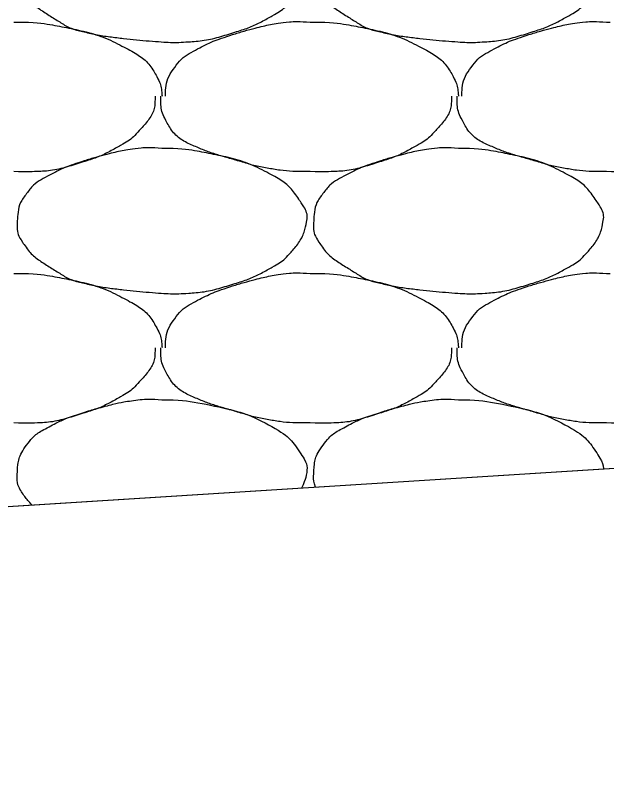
# Model space of a CAD drawing. Extents: x 1373719 to 1374161, y 379835 to 380167.
# Drawn here: x 1373942.366 to 1373943.285, y 379920.772 to 379921.968 of the extents above; entities that cross this region are included whole.
import ezdxf

# ---------------------------------------------------------------- set-up
doc = ezdxf.new("R2010")
doc.units = 0
doc.layers.add('Aggregate Base Course', color=7, linetype='Continuous')
doc.layers.add('SIGNATURE', color=7, linetype='Continuous')

msp = doc.modelspace()

# ---------------------------------------------------------------- linework, layer by layer
msp.add_line((1373935.4827, 379920.7716), (1373962.0249, 379922.4466))
at = {"layer": 'Aggregate Base Course'}
for points, degree in [([(1373942.5936, 379922.1523), (1373942.62, 379922.1526), (1373942.6464, 379922.1487), (1373942.6728, 379922.1433), (1373942.705, 379922.1367), (1373942.7347, 379922.1269), (1373942.7646, 379922.1109), (1373942.7846, 379922.1002), (1373942.7982, 379922.0857), (1373942.8114, 379922.0659), (1373942.8171, 379922.0573), (1373942.8202, 379922.0475), (1373942.8186, 379922.0389), (1373942.8156, 379922.022), (1373942.8068, 379922.0052), (1373942.7934, 379921.9903), (1373942.785, 379921.9808), (1373942.7767, 379921.9745), (1373942.7664, 379921.9687), (1373942.7483, 379921.9584), (1373942.7304, 379921.9497), (1373942.7106, 379921.9435), (1373942.6851, 379921.9354), (1373942.6596, 379921.9289), (1373942.6332, 379921.9273), (1373942.62, 379921.9264), (1373942.6068, 379921.9264), (1373942.5936, 379921.9273), (1373942.5738, 379921.9286), (1373942.554, 379921.9305), (1373942.5342, 379921.9327), (1373942.5124, 379921.9351), (1373942.4909, 379921.9385), (1373942.4694, 379921.9435), (1373942.4518, 379921.9475), (1373942.4366, 379921.957), (1373942.4208, 379921.9669), (1373942.4029, 379921.9781), (1373942.3884, 379921.989), (1373942.3758, 379922.0083), (1373942.3693, 379922.0182), (1373942.368, 379922.0288), (1373942.3686, 379922.0389), (1373942.3695, 379922.0535), (1373942.3725, 379922.0682), (1373942.383, 379922.0821), (1373942.3936, 379922.0961), (1373942.4052, 379922.1037), (1373942.419, 379922.1109), (1373942.4309, 379922.117), (1373942.4425, 379922.1228), (1373942.455, 379922.1271), (1373942.4729, 379922.1331), (1373942.4908, 379922.1385), (1373942.509, 379922.1433), (1373942.5204, 379922.1462), (1373942.5317, 379922.1487), (1373942.5432, 379922.1505), (1373942.5599, 379922.1531), (1373942.5769, 379922.1537), (1373942.5936, 379922.1523)], 3), ([(1373943.0544, 379922.1523), (1373943.0808, 379922.1526), (1373943.1072, 379922.1487), (1373943.1336, 379922.1433), (1373943.1658, 379922.1367), (1373943.1955, 379922.1269), (1373943.2254, 379922.1109), (1373943.2454, 379922.1002), (1373943.259, 379922.0857), (1373943.2722, 379922.0659), (1373943.2779, 379922.0573), (1373943.281, 379922.0475), (1373943.2794, 379922.0389), (1373943.2764, 379922.022), (1373943.2676, 379922.0052), (1373943.2542, 379921.9903), (1373943.2458, 379921.9808), (1373943.2375, 379921.9745), (1373943.2272, 379921.9687), (1373943.2091, 379921.9584), (1373943.1912, 379921.9497), (1373943.1714, 379921.9435), (1373943.1459, 379921.9354), (1373943.1204, 379921.9289), (1373943.094, 379921.9273), (1373943.0808, 379921.9264), (1373943.0676, 379921.9264), (1373943.0544, 379921.9273), (1373943.0346, 379921.9286), (1373943.0148, 379921.9305), (1373942.995, 379921.9327), (1373942.9732, 379921.9351), (1373942.9517, 379921.9385), (1373942.9302, 379921.9435), (1373942.9126, 379921.9475), (1373942.8974, 379921.957), (1373942.8816, 379921.9669), (1373942.8637, 379921.9781), (1373942.8492, 379921.989), (1373942.8366, 379922.0083), (1373942.8301, 379922.0182), (1373942.8288, 379922.0288), (1373942.8294, 379922.0389), (1373942.8303, 379922.0535), (1373942.8333, 379922.0682), (1373942.8438, 379922.0821), (1373942.8544, 379922.0961), (1373942.866, 379922.1037), (1373942.8798, 379922.1109), (1373942.8917, 379922.117), (1373942.9033, 379922.1228), (1373942.9158, 379922.1271), (1373942.9337, 379922.1331), (1373942.9516, 379922.1385), (1373942.9698, 379922.1433), (1373942.9812, 379922.1462), (1373942.9925, 379922.1487), (1373943.004, 379922.1505), (1373943.0207, 379922.1531), (1373943.0377, 379922.1537), (1373943.0544, 379922.1523)], 3), ([(1373942.3632, 379921.9579), (1373942.365, 379921.9578), (1373942.3668, 379921.958), (1373942.3686, 379921.9579)], 2), ([(1373942.3686, 379921.9579), (1373942.395, 379921.9582), (1373942.4214, 379921.9543), (1373942.4478, 379921.9489), (1373942.48, 379921.9423), (1373942.5097, 379921.9325), (1373942.5396, 379921.9165), (1373942.5596, 379921.9058), (1373942.5755, 379921.8919), (1373942.5864, 379921.8715), (1373942.5911, 379921.8627), (1373942.5929, 379921.8538), (1373942.5936, 379921.8445), (1373942.5937, 379921.8439), (1373942.5937, 379921.8433), (1373942.5936, 379921.8427)], 3), ([(1373942.599, 379921.8427), (1373942.599, 379921.8433), (1373942.599, 379921.8439), (1373942.599, 379921.8445), (1373942.5994, 379921.8596), (1373942.6036, 379921.8742), (1373942.6134, 379921.8877), (1373942.6233, 379921.9013), (1373942.6356, 379921.9093), (1373942.6494, 379921.9165), (1373942.6613, 379921.9226), (1373942.6729, 379921.9284), (1373942.6854, 379921.9327), (1373942.7033, 379921.9387), (1373942.7212, 379921.9441), (1373942.7394, 379921.9489), (1373942.7508, 379921.9518), (1373942.7621, 379921.9543), (1373942.7736, 379921.9561), (1373942.7903, 379921.9587), (1373942.8073, 379921.9593), (1373942.824, 379921.9579)], 3), ([(1373942.824, 379921.9579), (1373942.8258, 379921.9578), (1373942.8276, 379921.958), (1373942.8294, 379921.9579)], 2), ([(1373942.8294, 379921.9579), (1373942.8558, 379921.9582), (1373942.8822, 379921.9543), (1373942.9086, 379921.9489), (1373942.9408, 379921.9423), (1373942.9705, 379921.9325), (1373943.0004, 379921.9165), (1373943.0204, 379921.9058), (1373943.0363, 379921.8919), (1373943.0472, 379921.8715), (1373943.0519, 379921.8627), (1373943.0537, 379921.8538), (1373943.0544, 379921.8445), (1373943.0545, 379921.8439), (1373943.0545, 379921.8433), (1373943.0544, 379921.8427)], 3), ([(1373943.0598, 379921.8427), (1373943.0598, 379921.8433), (1373943.0598, 379921.8439), (1373943.0598, 379921.8445), (1373943.0602, 379921.8596), (1373943.0644, 379921.8742), (1373943.0742, 379921.8877), (1373943.0841, 379921.9013), (1373943.0964, 379921.9093), (1373943.1102, 379921.9165), (1373943.1221, 379921.9226), (1373943.1337, 379921.9284), (1373943.1462, 379921.9327), (1373943.1641, 379921.9387), (1373943.182, 379921.9441), (1373943.2002, 379921.9489), (1373943.2116, 379921.9518), (1373943.2229, 379921.9543), (1373943.2344, 379921.9561), (1373943.2511, 379921.9587), (1373943.2681, 379921.9593), (1373943.2848, 379921.9579)], 3), ([(1373943.2848, 379921.9579), (1373943.2866, 379921.9578), (1373943.2884, 379921.958), (1373943.2902, 379921.9579)], 2), ([(1373942.5828, 379921.8427), (1373942.5829, 379921.8409), (1373942.5829, 379921.8391), (1373942.5828, 379921.8373), (1373942.5822, 379921.819), (1373942.5706, 379921.8032), (1373942.5576, 379921.7887), (1373942.5494, 379921.7795), (1373942.5409, 379921.7729), (1373942.5306, 379921.7671), (1373942.5125, 379921.7568), (1373942.4946, 379921.7481), (1373942.4748, 379921.7419), (1373942.4493, 379921.7338), (1373942.4238, 379921.7267), (1373942.3974, 379921.7257), (1373942.386, 379921.7252), (1373942.3746, 379921.7252), (1373942.3632, 379921.7257)], 3), ([(1373942.824, 379921.7257), (1373942.8216, 379921.7257), (1373942.8192, 379921.7257), (1373942.8168, 379921.7257), (1373942.7969, 379921.7257), (1373942.7771, 379921.7275), (1373942.7574, 379921.7311), (1373942.7364, 379921.7348), (1373942.7163, 379921.7413), (1373942.6959, 379921.7471), (1373942.6782, 379921.7522), (1373942.6611, 379921.7579), (1373942.644, 379921.7653), (1373942.625, 379921.7735), (1373942.6091, 379921.7873), (1373942.599, 379921.8067), (1373942.5938, 379921.8166), (1373942.5918, 379921.8268), (1373942.5918, 379921.8373), (1373942.5918, 379921.8391), (1373942.5918, 379921.8409), (1373942.5918, 379921.8427)], 3), ([(1373943.0436, 379921.8427), (1373943.0437, 379921.8409), (1373943.0437, 379921.8391), (1373943.0436, 379921.8373), (1373943.043, 379921.819), (1373943.0314, 379921.8032), (1373943.0184, 379921.7887), (1373943.0102, 379921.7795), (1373943.0017, 379921.7729), (1373942.9914, 379921.7671), (1373942.9733, 379921.7568), (1373942.9554, 379921.7481), (1373942.9356, 379921.7419), (1373942.9101, 379921.7338), (1373942.8846, 379921.7267), (1373942.8582, 379921.7257), (1373942.8468, 379921.7252), (1373942.8354, 379921.7252), (1373942.824, 379921.7257)], 3), ([(1373943.2848, 379921.7257), (1373943.2824, 379921.7257), (1373943.28, 379921.7257), (1373943.2776, 379921.7257), (1373943.2577, 379921.7257), (1373943.2379, 379921.7275), (1373943.2182, 379921.7311), (1373943.1972, 379921.7348), (1373943.1771, 379921.7413), (1373943.1567, 379921.7471), (1373943.139, 379921.7522), (1373943.1219, 379921.7579), (1373943.1048, 379921.7653), (1373943.0858, 379921.7735), (1373943.0699, 379921.7873), (1373943.0598, 379921.8067), (1373943.0546, 379921.8166), (1373943.0526, 379921.8268), (1373943.0526, 379921.8373), (1373943.0526, 379921.8391), (1373943.0526, 379921.8409), (1373943.0526, 379921.8427)], 3), ([(1373943.5044, 379921.8427), (1373943.5045, 379921.8409), (1373943.5045, 379921.8391), (1373943.5044, 379921.8373), (1373943.5038, 379921.819), (1373943.4922, 379921.8032), (1373943.4792, 379921.7887), (1373943.471, 379921.7795), (1373943.4625, 379921.7729), (1373943.4522, 379921.7671), (1373943.4341, 379921.7568), (1373943.4162, 379921.7481), (1373943.3964, 379921.7419), (1373943.3709, 379921.7338), (1373943.3454, 379921.7267), (1373943.319, 379921.7257), (1373943.3076, 379921.7252), (1373943.2962, 379921.7252), (1373943.2848, 379921.7257)], 3), ([(1373942.5936, 379921.7617), (1373942.62, 379921.762), (1373942.6464, 379921.7581), (1373942.6728, 379921.7527), (1373942.705, 379921.7461), (1373942.7347, 379921.7363), (1373942.7646, 379921.7203), (1373942.7846, 379921.7096), (1373942.7982, 379921.6951), (1373942.8114, 379921.6753), (1373942.8171, 379921.6667), (1373942.8202, 379921.6569), (1373942.8186, 379921.6483), (1373942.8156, 379921.6314), (1373942.8068, 379921.6146), (1373942.7934, 379921.5997), (1373942.785, 379921.5902), (1373942.7767, 379921.5839), (1373942.7664, 379921.5781), (1373942.7483, 379921.5678), (1373942.7304, 379921.5591), (1373942.7106, 379921.5529), (1373942.6851, 379921.5448), (1373942.6596, 379921.5383), (1373942.6332, 379921.5367), (1373942.62, 379921.5358), (1373942.6068, 379921.5358), (1373942.5936, 379921.5367), (1373942.5738, 379921.538), (1373942.554, 379921.5399), (1373942.5342, 379921.5421), (1373942.5124, 379921.5445), (1373942.4909, 379921.5479), (1373942.4694, 379921.5529), (1373942.4518, 379921.5569), (1373942.4366, 379921.5664), (1373942.4208, 379921.5763), (1373942.4029, 379921.5875), (1373942.3884, 379921.5984), (1373942.3758, 379921.6177), (1373942.3693, 379921.6276), (1373942.368, 379921.6382), (1373942.3686, 379921.6483), (1373942.3695, 379921.6629), (1373942.3725, 379921.6776), (1373942.383, 379921.6915), (1373942.3936, 379921.7055), (1373942.4052, 379921.7131), (1373942.419, 379921.7203), (1373942.4309, 379921.7264), (1373942.4425, 379921.7322), (1373942.455, 379921.7365), (1373942.4729, 379921.7425), (1373942.4908, 379921.7479), (1373942.509, 379921.7527), (1373942.5204, 379921.7556), (1373942.5317, 379921.7581), (1373942.5432, 379921.7599), (1373942.5599, 379921.7625), (1373942.5769, 379921.7631), (1373942.5936, 379921.7617)], 3), ([(1373943.0544, 379921.7617), (1373943.0808, 379921.762), (1373943.1072, 379921.7581), (1373943.1336, 379921.7527), (1373943.1658, 379921.7461), (1373943.1955, 379921.7363), (1373943.2254, 379921.7203), (1373943.2454, 379921.7096), (1373943.259, 379921.6951), (1373943.2722, 379921.6753), (1373943.2779, 379921.6667), (1373943.281, 379921.6569), (1373943.2794, 379921.6483), (1373943.2764, 379921.6314), (1373943.2676, 379921.6146), (1373943.2542, 379921.5997), (1373943.2458, 379921.5902), (1373943.2375, 379921.5839), (1373943.2272, 379921.5781), (1373943.2091, 379921.5678), (1373943.1912, 379921.5591), (1373943.1714, 379921.5529), (1373943.1459, 379921.5448), (1373943.1204, 379921.5383), (1373943.094, 379921.5367), (1373943.0808, 379921.5358), (1373943.0676, 379921.5358), (1373943.0544, 379921.5367), (1373943.0346, 379921.538), (1373943.0148, 379921.5399), (1373942.995, 379921.5421), (1373942.9732, 379921.5445), (1373942.9517, 379921.5479), (1373942.9302, 379921.5529), (1373942.9126, 379921.5569), (1373942.8974, 379921.5664), (1373942.8816, 379921.5763), (1373942.8637, 379921.5875), (1373942.8492, 379921.5984), (1373942.8366, 379921.6177), (1373942.8301, 379921.6276), (1373942.8288, 379921.6382), (1373942.8294, 379921.6483), (1373942.8303, 379921.6629), (1373942.8333, 379921.6776), (1373942.8438, 379921.6915), (1373942.8544, 379921.7055), (1373942.866, 379921.7131), (1373942.8798, 379921.7203), (1373942.8917, 379921.7264), (1373942.9033, 379921.7322), (1373942.9158, 379921.7365), (1373942.9337, 379921.7425), (1373942.9516, 379921.7479), (1373942.9698, 379921.7527), (1373942.9812, 379921.7556), (1373942.9925, 379921.7581), (1373943.004, 379921.7599), (1373943.0207, 379921.7625), (1373943.0377, 379921.7631), (1373943.0544, 379921.7617)], 3), ([(1373942.3632, 379921.5673), (1373942.365, 379921.5672), (1373942.3668, 379921.5674), (1373942.3686, 379921.5673)], 2), ([(1373942.3686, 379921.5673), (1373942.395, 379921.5676), (1373942.4214, 379921.5637), (1373942.4478, 379921.5583), (1373942.48, 379921.5517), (1373942.5097, 379921.5419), (1373942.5396, 379921.5259), (1373942.5596, 379921.5152), (1373942.5755, 379921.5013), (1373942.5864, 379921.4809), (1373942.5911, 379921.4721), (1373942.5929, 379921.4632), (1373942.5936, 379921.4539), (1373942.5937, 379921.4533), (1373942.5937, 379921.4527), (1373942.5936, 379921.4521)], 3), ([(1373942.599, 379921.4521), (1373942.599, 379921.4527), (1373942.599, 379921.4533), (1373942.599, 379921.4539), (1373942.5994, 379921.469), (1373942.6036, 379921.4836), (1373942.6134, 379921.4971), (1373942.6233, 379921.5107), (1373942.6356, 379921.5187), (1373942.6494, 379921.5259), (1373942.6613, 379921.532), (1373942.6729, 379921.5378), (1373942.6854, 379921.5421), (1373942.7033, 379921.5481), (1373942.7212, 379921.5535), (1373942.7394, 379921.5583), (1373942.7508, 379921.5612), (1373942.7621, 379921.5637), (1373942.7736, 379921.5655), (1373942.7903, 379921.5681), (1373942.8073, 379921.5687), (1373942.824, 379921.5673)], 3), ([(1373942.824, 379921.5673), (1373942.8258, 379921.5672), (1373942.8276, 379921.5674), (1373942.8294, 379921.5673)], 2), ([(1373942.8294, 379921.5673), (1373942.8558, 379921.5676), (1373942.8822, 379921.5637), (1373942.9086, 379921.5583), (1373942.9408, 379921.5517), (1373942.9705, 379921.5419), (1373943.0004, 379921.5259), (1373943.0204, 379921.5152), (1373943.0363, 379921.5013), (1373943.0472, 379921.4809), (1373943.0519, 379921.4721), (1373943.0537, 379921.4632), (1373943.0544, 379921.4539), (1373943.0545, 379921.4533), (1373943.0545, 379921.4527), (1373943.0544, 379921.4521)], 3), ([(1373943.0598, 379921.4521), (1373943.0598, 379921.4527), (1373943.0598, 379921.4533), (1373943.0598, 379921.4539), (1373943.0602, 379921.469), (1373943.0644, 379921.4836), (1373943.0742, 379921.4971), (1373943.0841, 379921.5107), (1373943.0964, 379921.5187), (1373943.1102, 379921.5259), (1373943.1221, 379921.532), (1373943.1337, 379921.5378), (1373943.1462, 379921.5421), (1373943.1641, 379921.5481), (1373943.182, 379921.5535), (1373943.2002, 379921.5583), (1373943.2116, 379921.5612), (1373943.2229, 379921.5637), (1373943.2344, 379921.5655), (1373943.2511, 379921.5681), (1373943.2681, 379921.5687), (1373943.2848, 379921.5673)], 3), ([(1373943.2848, 379921.5673), (1373943.2866, 379921.5672), (1373943.2884, 379921.5674), (1373943.2902, 379921.5673)], 2), ([(1373942.5828, 379921.4521), (1373942.5829, 379921.4503), (1373942.5829, 379921.4485), (1373942.5828, 379921.4467), (1373942.5822, 379921.4284), (1373942.5706, 379921.4126), (1373942.5576, 379921.3981), (1373942.5494, 379921.3889), (1373942.5409, 379921.3823), (1373942.5306, 379921.3765), (1373942.5125, 379921.3662), (1373942.4946, 379921.3575), (1373942.4748, 379921.3513), (1373942.4493, 379921.3432), (1373942.4238, 379921.3361), (1373942.3974, 379921.3351), (1373942.386, 379921.3346), (1373942.3746, 379921.3346), (1373942.3632, 379921.3351)], 3), ([(1373942.824, 379921.3351), (1373942.8216, 379921.3351), (1373942.8192, 379921.3351), (1373942.8168, 379921.3351), (1373942.7969, 379921.3351), (1373942.7771, 379921.3369), (1373942.7574, 379921.3405), (1373942.7364, 379921.3442), (1373942.7163, 379921.3507), (1373942.6959, 379921.3565), (1373942.6782, 379921.3616), (1373942.6611, 379921.3673), (1373942.644, 379921.3747), (1373942.625, 379921.3829), (1373942.6091, 379921.3967), (1373942.599, 379921.4161), (1373942.5938, 379921.426), (1373942.5918, 379921.4362), (1373942.5918, 379921.4467), (1373942.5918, 379921.4485), (1373942.5918, 379921.4503), (1373942.5918, 379921.4521)], 3), ([(1373943.0436, 379921.4521), (1373943.0437, 379921.4503), (1373943.0437, 379921.4485), (1373943.0436, 379921.4467), (1373943.043, 379921.4284), (1373943.0314, 379921.4126), (1373943.0184, 379921.3981), (1373943.0102, 379921.3889), (1373943.0017, 379921.3823), (1373942.9914, 379921.3765), (1373942.9733, 379921.3662), (1373942.9554, 379921.3575), (1373942.9356, 379921.3513), (1373942.9101, 379921.3432), (1373942.8846, 379921.3361), (1373942.8582, 379921.3351), (1373942.8468, 379921.3346), (1373942.8354, 379921.3346), (1373942.824, 379921.3351)], 3), ([(1373943.2848, 379921.3351), (1373943.2824, 379921.3351), (1373943.28, 379921.3351), (1373943.2776, 379921.3351), (1373943.2577, 379921.3351), (1373943.2379, 379921.3369), (1373943.2182, 379921.3405), (1373943.1972, 379921.3442), (1373943.1771, 379921.3507), (1373943.1567, 379921.3565), (1373943.139, 379921.3616), (1373943.1219, 379921.3673), (1373943.1048, 379921.3747), (1373943.0858, 379921.3829), (1373943.0699, 379921.3967), (1373943.0598, 379921.4161), (1373943.0546, 379921.426), (1373943.0526, 379921.4362), (1373943.0526, 379921.4467), (1373943.0526, 379921.4485), (1373943.0526, 379921.4503), (1373943.0526, 379921.4521)], 3), ([(1373943.5044, 379921.4521), (1373943.5045, 379921.4503), (1373943.5045, 379921.4485), (1373943.5044, 379921.4467), (1373943.5038, 379921.4284), (1373943.4922, 379921.4126), (1373943.4792, 379921.3981), (1373943.471, 379921.3889), (1373943.4625, 379921.3823), (1373943.4522, 379921.3765), (1373943.4341, 379921.3662), (1373943.4162, 379921.3575), (1373943.3964, 379921.3513), (1373943.3709, 379921.3432), (1373943.3454, 379921.3361), (1373943.319, 379921.3351), (1373943.3076, 379921.3346), (1373943.2962, 379921.3346), (1373943.2848, 379921.3351)], 3), ([(1373942.3917, 379921.2076), (1373942.3861, 379921.2131), (1373942.3808, 379921.2194), (1373942.3693, 379921.237), (1373942.368, 379921.2476), (1373942.3695, 379921.2723), (1373942.3725, 379921.287), (1373942.3936, 379921.3149), (1373942.4052, 379921.3225), (1373942.4309, 379921.3358), (1373942.4425, 379921.3416), (1373942.4729, 379921.3519), (1373942.4908, 379921.3573), (1373942.5204, 379921.365), (1373942.5317, 379921.3675), (1373942.5599, 379921.3719), (1373942.5769, 379921.3725), (1373942.5936, 379921.3711)], 3), ([(1373942.5936, 379921.3711), (1373942.62, 379921.3714), (1373942.6464, 379921.3675), (1373942.705, 379921.3555), (1373942.7347, 379921.3457), (1373942.7846, 379921.319), (1373942.7982, 379921.3045), (1373942.8171, 379921.2761), (1373942.8202, 379921.2663), (1373942.8172, 379921.2497), (1373942.8145, 379921.2418), (1373942.8106, 379921.234)], 3), ([(1373942.8324, 379921.2354), (1373942.8296, 379921.2428), (1373942.829, 379921.2504), (1373942.8303, 379921.2723), (1373942.8333, 379921.287), (1373942.8544, 379921.3149), (1373942.866, 379921.3225), (1373942.8917, 379921.3358), (1373942.9033, 379921.3416), (1373942.9337, 379921.3519), (1373942.9516, 379921.3573), (1373942.9812, 379921.365), (1373942.9925, 379921.3675), (1373943.0207, 379921.3719), (1373943.0377, 379921.3725), (1373943.0544, 379921.3711)], 3), ([(1373943.0544, 379921.3711), (1373943.0808, 379921.3714), (1373943.1072, 379921.3675), (1373943.1658, 379921.3555), (1373943.1955, 379921.3457), (1373943.2454, 379921.319), (1373943.259, 379921.3045), (1373943.2766, 379921.278), (1373943.2795, 379921.2706), (1373943.2798, 379921.2636)], 3)]:
    msp.add_open_spline(points, degree=degree, dxfattribs=at)
at = {"layer": 'SIGNATURE'}
msp.add_lwpolyline([(1373943.4158, 379922.805), (1373942.5249, 379922.7487), (1373942.9199, 379923.1439), (1373942.5249, 379923.119), (1373940.3601, 379922.3973), (1373935.4827, 379920.7716), (1373944.0852, 379921.3145), (1373943.4158, 379922.805)], dxfattribs=at)

doc.saveas('drawing.dxf')
